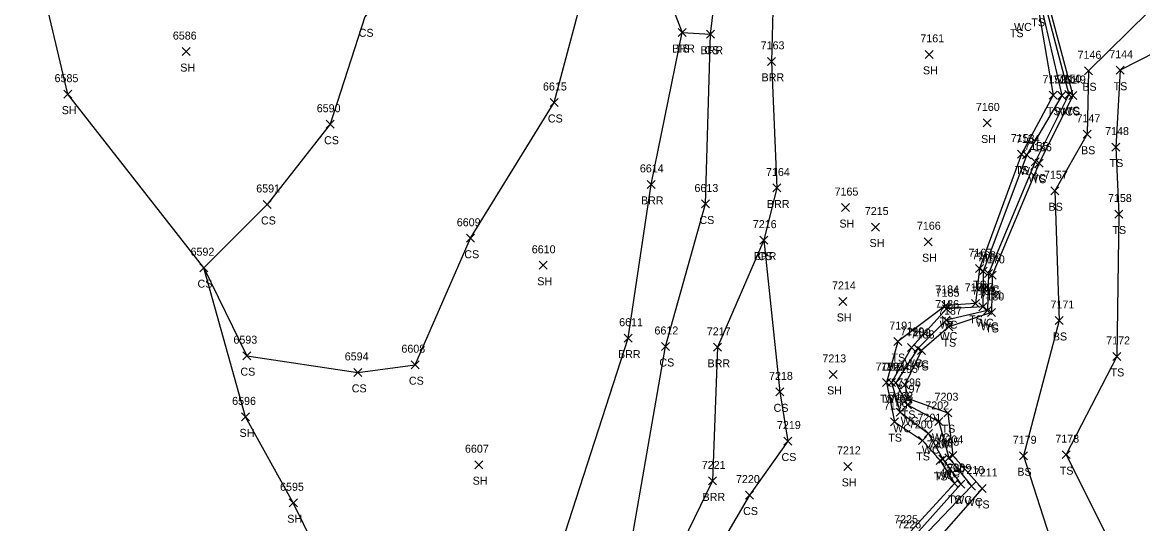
# Model space of a CAD drawing. Extents: x 1472233 to 1475777, y 540726 to 543442.
# Drawn here: x 1472353.6 to 1472633.6, y 541123.6 to 541249 of the extents above; entities that cross this region are included whole.
import ezdxf

# ---------------------------------------------------------------- set-up
doc = ezdxf.new("R2010")
doc.units = 0
for name, color, linetype in [('L_A', 7, 'Continuous'), ('L_I', 7, 'Continuous'), ('L_TIC', 7, 'Continuous'), ('LABL', 7, 'Continuous'), ('LAWE', 7, 'Continuous'), ('LELB', 7, 'Continuous'), ('LSOGP', 7, 'Continuous')]:
    doc.layers.add(name, color=color, linetype=linetype)

msp = doc.modelspace()

# ---------------------------------------------------------------- linework, layer by layer
at = {"layer": 'L_TIC'}
for points in [[(1472517.52, 541245.45), (1472519.52, 541247.45)], [(1472519.52, 541245.45), (1472517.52, 541247.45)], [(1472517.52, 541245.45), (1472519.52, 541247.45)], [(1472519.52, 541245.45), (1472517.52, 541247.45)], [(1472524.58, 541245.03), (1472526.58, 541247.03)], [(1472526.58, 541245.03), (1472524.58, 541247.03)], [(1472524.58, 541245.03), (1472526.58, 541247.03)], [(1472526.58, 541245.03), (1472524.58, 541247.03)], [(1472393.57, 541240.68), (1472395.57, 541242.68)], [(1472395.57, 541240.68), (1472393.57, 541242.68)], [(1472539.85, 541238.24), (1472541.85, 541240.24)], [(1472541.85, 541238.24), (1472539.85, 541240.24)], [(1472579.19, 541239.99), (1472581.19, 541241.99)], [(1472581.19, 541239.99), (1472579.19, 541241.99)], [(1472619.06, 541235.88), (1472621.06, 541237.88)], [(1472621.06, 541235.88), (1472619.06, 541237.88)], [(1472626.92, 541236.01), (1472628.92, 541238.01)], [(1472628.92, 541236.01), (1472626.92, 541238.01)], [(1472363.96, 541230.03), (1472365.96, 541232.03)], [(1472365.96, 541230.03), (1472363.96, 541232.03)], [(1472610.23, 541229.76), (1472612.23, 541231.76)], [(1472612.23, 541229.76), (1472610.23, 541231.76)], [(1472612.37, 541229.66), (1472614.37, 541231.66)], [(1472614.37, 541229.66), (1472612.37, 541231.66)], [(1472614.13, 541229.92), (1472616.13, 541231.92)], [(1472616.13, 541229.92), (1472614.13, 541231.92)], [(1472615.12, 541229.71), (1472617.12, 541231.71)], [(1472617.12, 541229.71), (1472615.12, 541231.71)], [(1472485.49, 541227.95), (1472487.49, 541229.95)], [(1472487.49, 541227.95), (1472485.49, 541229.95)], [(1472429.56, 541222.51), (1472431.56, 541224.51)], [(1472431.56, 541222.51), (1472429.56, 541224.51)], [(1472593.72, 541222.83), (1472595.72, 541224.83)], [(1472595.72, 541222.83), (1472593.72, 541224.83)], [(1472618.74, 541220), (1472620.74, 541222)], [(1472620.74, 541220), (1472618.74, 541222)], [(1472625.9, 541216.8), (1472627.9, 541218.8)], [(1472627.9, 541216.8), (1472625.9, 541218.8)], [(1472602.3, 541215.03), (1472604.3, 541217.03)], [(1472604.3, 541215.03), (1472602.3, 541217.03)], [(1472603.59, 541214.83), (1472605.59, 541216.83)], [(1472605.59, 541214.83), (1472603.59, 541216.83)], [(1472605.68, 541213.07), (1472607.68, 541215.07)], [(1472607.68, 541213.07), (1472605.68, 541215.07)], [(1472606.68, 541212.76), (1472608.68, 541214.76)], [(1472608.68, 541212.76), (1472606.68, 541214.76)], [(1472509.71, 541207.46), (1472511.71, 541209.46)], [(1472511.71, 541207.46), (1472509.71, 541209.46)], [(1472541.19, 541206.56), (1472543.19, 541208.56)], [(1472543.19, 541206.56), (1472541.19, 541208.56)], [(1472610.61, 541205.87), (1472612.61, 541207.87)], [(1472612.61, 541205.87), (1472610.61, 541207.87)], [(1472413.79, 541202.44), (1472415.79, 541204.44)], [(1472415.79, 541202.44), (1472413.79, 541204.44)], [(1472523.36, 541202.56), (1472525.36, 541204.56)], [(1472525.36, 541202.56), (1472523.36, 541204.56)], [(1472558.32, 541201.66), (1472560.32, 541203.66)], [(1472560.32, 541201.66), (1472558.32, 541203.66)], [(1472626.61, 541200.05), (1472628.61, 541202.05)], [(1472628.61, 541200.05), (1472626.61, 541202.05)], [(1472565.83, 541196.8), (1472567.83, 541198.8)], [(1472567.83, 541196.8), (1472565.83, 541198.8)], [(1472464.61, 541193.99), (1472466.61, 541195.99)], [(1472466.61, 541193.99), (1472464.61, 541195.99)], [(1472537.9, 541193.52), (1472539.9, 541195.52)], [(1472539.9, 541193.52), (1472537.9, 541195.52)], [(1472537.9, 541193.52), (1472539.9, 541195.52)], [(1472539.9, 541193.52), (1472537.9, 541195.52)], [(1472578.95, 541193.12), (1472580.95, 541195.12)], [(1472580.95, 541193.12), (1472578.95, 541195.12)], [(1472397.94, 541186.62), (1472399.94, 541188.62)], [(1472399.94, 541186.62), (1472397.94, 541188.62)], [(1472482.79, 541187.23), (1472484.79, 541189.23)], [(1472484.79, 541187.23), (1472482.79, 541189.23)], [(1472591.79, 541186.39), (1472593.79, 541188.39)], [(1472593.79, 541186.39), (1472591.79, 541188.39)], [(1472592.69, 541185.73), (1472594.69, 541187.73)], [(1472594.69, 541185.73), (1472592.69, 541187.73)], [(1472594.05, 541185.2), (1472596.05, 541187.2)], [(1472596.05, 541185.2), (1472594.05, 541187.2)], [(1472594.96, 541184.72), (1472596.96, 541186.72)], [(1472596.96, 541184.72), (1472594.96, 541186.72)], [(1472557.63, 541178.18), (1472559.63, 541180.18)], [(1472559.63, 541178.18), (1472557.63, 541180.18)], [(1472583.42, 541177.18), (1472585.42, 541179.18)], [(1472585.42, 541177.18), (1472583.42, 541179.18)], [(1472590.8, 541177.71), (1472592.8, 541179.71)], [(1472592.8, 541177.71), (1472590.8, 541179.71)], [(1472592.61, 541176.85), (1472594.61, 541178.85)], [(1472594.61, 541176.85), (1472592.61, 541178.85)], [(1472583.54, 541176.37), (1472585.54, 541178.37)], [(1472585.54, 541176.37), (1472583.54, 541178.37)], [(1472593.79, 541175.95), (1472595.79, 541177.95)], [(1472595.79, 541175.95), (1472593.79, 541177.95)], [(1472594.8, 541175.43), (1472596.8, 541177.43)], [(1472596.8, 541175.43), (1472594.8, 541177.43)], [(1472583.5, 541173.54), (1472585.5, 541175.54)], [(1472585.5, 541173.54), (1472583.5, 541175.54)], [(1472584.14, 541171.87), (1472586.14, 541173.87)], [(1472586.14, 541171.87), (1472584.14, 541173.87)], [(1472611.68, 541173.42), (1472613.68, 541175.42)], [(1472613.68, 541173.42), (1472611.68, 541175.42)], [(1472503.97, 541169), (1472505.97, 541171)], [(1472505.97, 541169), (1472503.97, 541171)], [(1472571.39, 541168.14), (1472573.39, 541170.14)], [(1472573.39, 541168.14), (1472571.39, 541170.14)], [(1472513.36, 541166.92), (1472515.36, 541168.92)], [(1472515.36, 541166.92), (1472513.36, 541168.92)], [(1472526.34, 541166.71), (1472528.34, 541168.71)], [(1472528.34, 541166.71), (1472526.34, 541168.71)], [(1472574.81, 541166.7), (1472576.81, 541168.7)], [(1472576.81, 541166.7), (1472574.81, 541168.7)], [(1472576.35, 541166.45), (1472578.35, 541168.45)], [(1472578.35, 541166.45), (1472576.35, 541168.45)], [(1472577.29, 541165.93), (1472579.29, 541167.93)], [(1472579.29, 541165.93), (1472577.29, 541167.93)], [(1472408.66, 541164.62), (1472410.66, 541166.62)], [(1472410.66, 541164.62), (1472408.66, 541166.62)], [(1472626.16, 541164.43), (1472628.16, 541166.43)], [(1472628.16, 541164.43), (1472626.16, 541166.43)], [(1472436.48, 541160.44), (1472438.48, 541162.44)], [(1472438.48, 541160.44), (1472436.48, 541162.44)], [(1472450.76, 541162.36), (1472452.76, 541164.36)], [(1472452.76, 541162.36), (1472450.76, 541164.36)], [(1472555.23, 541159.93), (1472557.23, 541161.93)], [(1472557.23, 541159.93), (1472555.23, 541161.93)], [(1472568.52, 541157.88), (1472570.52, 541159.88)], [(1472570.52, 541157.88), (1472568.52, 541159.88)], [(1472569.81, 541157.91), (1472571.81, 541159.91)], [(1472571.81, 541157.91), (1472569.81, 541159.91)], [(1472570.92, 541157.85), (1472572.92, 541159.85)], [(1472572.92, 541157.85), (1472570.92, 541159.85)], [(1472573.16, 541157.32), (1472575.16, 541159.32)], [(1472575.16, 541157.32), (1472573.16, 541159.32)], [(1472541.9, 541155.57), (1472543.9, 541157.57)], [(1472543.9, 541155.57), (1472541.9, 541157.57)], [(1472573.79, 541152.33), (1472575.79, 541154.33)], [(1472575.79, 541152.33), (1472573.79, 541154.33)], [(1472573.95, 541153.92), (1472575.95, 541155.92)], [(1472575.95, 541153.92), (1472573.95, 541155.92)], [(1472408.4, 541149.31), (1472410.4, 541151.31)], [(1472410.4, 541149.31), (1472408.4, 541151.31)], [(1472571.94, 541150.46), (1472573.94, 541152.46)], [(1472573.94, 541150.46), (1472571.94, 541152.46)], [(1472583.91, 541150.35), (1472585.91, 541152.35)], [(1472585.91, 541150.35), (1472583.91, 541152.35)], [(1472570.6, 541148.11), (1472572.6, 541150.11)], [(1472572.6, 541148.11), (1472570.6, 541150.11)], [(1472581.6, 541148.17), (1472583.6, 541150.17)], [(1472583.6, 541148.17), (1472581.6, 541150.17)], [(1472543.88, 541143.27), (1472545.88, 541145.27)], [(1472545.88, 541143.27), (1472543.88, 541145.27)], [(1472577.58, 541143.42), (1472579.58, 541145.42)], [(1472579.58, 541143.42), (1472577.58, 541145.42)], [(1472579.08, 541145.12), (1472581.08, 541147.12)], [(1472581.08, 541145.12), (1472579.08, 541147.12)], [(1472466.64, 541137.35), (1472468.64, 541139.35)], [(1472468.64, 541137.35), (1472466.64, 541139.35)], [(1472581.98, 541138.42), (1472583.98, 541140.42)], [(1472583.98, 541138.42), (1472581.98, 541140.42)], [(1472582.67, 541138.71), (1472584.67, 541140.71)], [(1472584.67, 541138.71), (1472582.67, 541140.71)], [(1472584.14, 541139.09), (1472586.14, 541141.09)], [(1472586.14, 541139.09), (1472584.14, 541141.09)], [(1472585.14, 541139.66), (1472587.14, 541141.66)], [(1472587.14, 541139.66), (1472585.14, 541141.66)], [(1472602.82, 541139.59), (1472604.82, 541141.59)], [(1472604.82, 541139.59), (1472602.82, 541141.59)], [(1472613.45, 541139.86), (1472615.45, 541141.86)], [(1472615.45, 541139.86), (1472613.45, 541141.86)], [(1472558.87, 541136.93), (1472560.87, 541138.93)], [(1472560.87, 541136.93), (1472558.87, 541138.93)], [(1472525.09, 541133.29), (1472527.09, 541135.29)], [(1472527.09, 541133.29), (1472525.09, 541135.29)], [(1472585.54, 541132.65), (1472587.54, 541134.65)], [(1472587.54, 541132.65), (1472585.54, 541134.65)], [(1472587.17, 541132.52), (1472589.17, 541134.52)], [(1472589.17, 541132.52), (1472587.17, 541134.52)], [(1472589.81, 541132.02), (1472591.81, 541134.02)], [(1472591.81, 541132.02), (1472589.81, 541134.02)], [(1472534.29, 541129.76), (1472536.29, 541131.76)], [(1472536.29, 541129.76), (1472534.29, 541131.76)], [(1472592.51, 541131.41), (1472594.51, 541133.41)], [(1472594.51, 541131.41), (1472592.51, 541133.41)], [(1472420.32, 541127.83), (1472422.32, 541129.83)], [(1472422.32, 541127.83), (1472420.32, 541129.83)]]:
    msp.add_lwpolyline(points, dxfattribs=at)
at = {"layer": 'LABL'}
msp.add_lwpolyline([(1472469.15, 541041.01), (1472475.97, 541055.47), (1472488.36, 541118.51), (1472504.97, 541170), (1472510.71, 541208.46), (1472518.52, 541246.45), (1472525.58, 541246.03), (1472528.38, 541269.35), (1472531.92, 541270.93), (1472541.6, 541267.76), (1472540.85, 541239.24), (1472542.19, 541207.56), (1472538.9, 541194.52), (1472527.34, 541167.71), (1472526.09, 541134.29), (1472517.05, 541115.78), (1472517.21, 541096.13), (1472506.36, 541063.94), (1472508.35, 541054.85), (1472520.49, 541023.91), (1472524.8, 541007.77), (1472520.6, 540985.68), (1472515.09, 540974.04), (1472487.1, 540968.56)], dxfattribs=at)
at = {"layer": 'LAWE'}
for points in [[(1472607.94, 541254.08), (1472613.37, 541230.66), (1472604.59, 541215.83), (1472593.69, 541186.73), (1472593.61, 541177.85), (1472584.54, 541177.37), (1472575.81, 541167.7), (1472570.81, 541158.91), (1472572.94, 541151.46), (1472580.08, 541146.12), (1472583.67, 541139.71), (1472588.17, 541133.52), (1472575.58, 541119.43), (1472565.31, 541115.54), (1472555.08, 541108.5), (1472557.54, 541086.75), (1472551.85, 541059.5), (1472539.2, 541030.44), (1472527.2, 541022.22), (1472527.63, 541007.01), (1472525.14, 540985.49), (1472527.1, 540961.52), (1472506.02, 540939.18)], [(1472608.43, 541256.38), (1472615.13, 541230.92), (1472606.68, 541214.07), (1472595.05, 541186.2), (1472594.79, 541176.95), (1472584.5, 541174.54), (1472577.35, 541167.45), (1472571.92, 541158.85), (1472574.79, 541153.33), (1472582.6, 541149.17), (1472585.14, 541140.09), (1472590.81, 541133.02), (1472576.52, 541118.03), (1472566.43, 541114.11), (1472557.78, 541106.73), (1472559.16, 541086.69), (1472554.09, 541058.84), (1472540.8, 541029.95), (1472528.73, 541020.68), (1472529.2, 541006.97), (1472527.09, 540986.47), (1472529.69, 540959.77), (1472507.1, 540938.08)]]:
    msp.add_lwpolyline(points, dxfattribs=at)
at = {"layer": 'LELB'}
for points in [[(1472378.09, 541411.41), (1472367.15, 541362.82), (1472381.02, 541328.26), (1472357.99, 541316.7), (1472425.88, 541295.4), (1472457.48, 541274.02), (1472494.4, 541258.74), (1472510.85, 541266.24), (1472518.52, 541246.45)], [(1472635.49, 541304.38), (1472635.4, 541287.09), (1472639.25, 541266.91), (1472635.07, 541251.65), (1472620.06, 541236.88), (1472619.74, 541221), (1472611.61, 541206.87), (1472612.68, 541174.42), (1472603.82, 541140.59), (1472615.26, 541104.88), (1472631.44, 541065.69), (1472649.59, 541015.19), (1472668.21, 541022.13), (1472691.25, 541012.03)], [(1472635.4, 541287.09), (1472645.61, 541269.82), (1472641.53, 541243.93), (1472627.92, 541237.01), (1472626.9, 541217.8), (1472627.61, 541201.05), (1472627.16, 541165.43), (1472614.45, 541140.86), (1472628.77, 541112.15), (1472641.98, 541074.45), (1472699.8, 541024.04), (1472744.87, 541007.57), (1472760.97, 540988.57), (1472777.56, 540981.86), (1472785.51, 540968.17), (1472789.6, 540958.75), (1472787.49, 540948.26)], [(1472457.48, 541274.02), (1472439.21, 541250.38), (1472430.56, 541223.51), (1472414.79, 541203.44), (1472398.94, 541187.62), (1472409.66, 541165.62), (1472437.48, 541161.44), (1472451.76, 541163.36), (1472465.61, 541194.99), (1472486.49, 541228.95), (1472494.4, 541258.74)], [(1472608.91, 541257.98), (1472616.12, 541230.71), (1472607.68, 541213.76), (1472595.96, 541185.72), (1472595.8, 541176.43), (1472585.14, 541172.87), (1472578.29, 541166.93), (1472574.16, 541158.32), (1472574.95, 541154.92), (1472584.91, 541151.35), (1472586.14, 541140.66), (1472593.51, 541132.41), (1472579.15, 541116.05), (1472567.2, 541112.77), (1472559.85, 541105.4), (1472560.41, 541086.4), (1472556.42, 541057.08), (1472542.47, 541029.3), (1472529.58, 541019.96), (1472529.58, 541006.48), (1472530.12, 540987.1), (1472532.13, 540957.66), (1472509.02, 540936.23)], [(1472607.36, 541253), (1472611.23, 541230.76), (1472603.3, 541216.03), (1472592.79, 541187.39), (1472591.8, 541178.71), (1472584.42, 541178.18), (1472572.39, 541169.14), (1472569.52, 541158.88), (1472571.6, 541149.11), (1472578.58, 541144.42), (1472582.98, 541139.42), (1472586.54, 541133.65), (1472574.74, 541120.72), (1472563.68, 541117.39), (1472553.43, 541108.84), (1472552.5, 541088.71), (1472549, 541059.97), (1472535.62, 541032.02), (1472525.86, 541023.47), (1472524.8, 541007.77), (1472523.5, 540985.87), (1472523.8, 540963.48), (1472505.12, 540941.5)], [(1472487.46, 541003.7), (1472493.35, 541037.67), (1472504.65, 541112.31), (1472514.36, 541167.92), (1472524.36, 541203.56), (1472525.58, 541246.03)], [(1472538.9, 541194.52), (1472542.9, 541156.57), (1472544.88, 541144.27), (1472535.29, 541130.76), (1472526.47, 541115.65), (1472523.9, 541092.32), (1472512.81, 541062.1), (1472514.78, 541048.39), (1472525.86, 541023.47)]]:
    msp.add_lwpolyline(points, dxfattribs=at)
at = {"layer": 'LSOGP'}
msp.add_lwpolyline([(1472647.66, 540748.8), (1472606.15, 540774.37), (1472600.92, 540812.71), (1472591.21, 540836.7), (1472574.58, 540866.38), (1472532.37, 540895.04), (1472519.43, 540918.71), (1472509.02, 540936.23), (1472507.1, 540938.08), (1472506.02, 540939.18), (1472505.12, 540941.5), (1472487.1, 540968.56), (1472487.46, 541003.7), (1472469.15, 541041.01), (1472434.55, 541059.2), (1472441.2, 541086.83), (1472431.64, 541107.77), (1472421.32, 541128.83), (1472409.4, 541150.31), (1472398.94, 541187.62), (1472364.96, 541231.03), (1472353.61, 541278.99)], dxfattribs=at)

# ---------------------------------------------------------------- texts
at = {"layer": 'L_A'}
for s, p in [('WC', (1472601.42, 541246.85)), ('TS', (1472605.77, 541248)), ('CS', (1472437.66, 541245.38)), ('TS', (1472600.41, 541245.28)), ('BRR', (1472516.01, 541241.45)), ('TS', (1472516.93, 541241.45)), ('BRR', (1472523.07, 541241.03)), ('CS', (1472524.02, 541241.03)), ('SH', (1472393.06, 541236.68)), ('SH', (1472578.67, 541235.99)), ('BRR', (1472538.34, 541234.24)), ('BS', (1472618.5, 541231.88)), ('TS', (1472626.33, 541232.01)), ('SH', (1472363.45, 541226.03)), ('TS', (1472609.64, 541225.76)), ('WC', (1472611.68, 541225.66)), ('WC', (1472613.43, 541225.92)), ('TS', (1472614.53, 541225.71)), ('CS', (1472484.93, 541223.95)), ('CS', (1472429.01, 541218.51)), ('SH', (1472593.21, 541218.83)), ('BS', (1472618.18, 541216)), ('TS', (1472625.31, 541212.8)), ('TS', (1472601.71, 541211.03)), ('WC', (1472602.89, 541210.83)), ('WC', (1472604.99, 541209.07)), ('TS', (1472606.09, 541208.76)), ('BRR', (1472508.2, 541203.46)), ('BRR', (1472539.68, 541202.56)), ('BS', (1472610.05, 541201.87)), ('CS', (1472413.23, 541198.44)), ('CS', (1472522.8, 541198.56)), ('SH', (1472557.8, 541197.66)), ('TS', (1472626.02, 541196.05)), ('SH', (1472565.32, 541192.8)), ('CS', (1472464.05, 541189.99)), ('BRR', (1472536.39, 541189.52)), ('CS', (1472537.34, 541189.52)), ('SH', (1472578.44, 541189.12)), ('CS', (1472397.38, 541182.62)), ('SH', (1472482.28, 541183.23)), ('TS', (1472591.2, 541182.39)), ('WC', (1472592, 541181.73)), ('WC', (1472593.35, 541181.2)), ('TS', (1472594.37, 541180.72)), ('SH', (1472557.12, 541174.18)), ('TS', (1472590.21, 541173.71)), ('WC', (1472582.85, 541172.37)), ('TS', (1472582.83, 541173.18)), ('WC', (1472591.91, 541172.85)), ('WC', (1472593.1, 541171.95)), ('TS', (1472594.21, 541171.43)), ('WC', (1472582.81, 541169.54)), ('BS', (1472611.12, 541169.42)), ('TS', (1472583.55, 541167.87)), ('BRR', (1472502.46, 541165)), ('CS', (1472512.8, 541162.92)), ('BRR', (1472524.83, 541162.71)), ('TS', (1472570.8, 541164.14)), ('WC', (1472574.11, 541162.7)), ('WC', (1472575.66, 541162.45)), ('CS', (1472408.1, 541160.62)), ('TS', (1472576.7, 541161.93)), ('TS', (1472625.57, 541160.43)), ('CS', (1472450.2, 541158.36)), ('CS', (1472435.92, 541156.44)), ('SH', (1472554.72, 541155.93)), ('CS', (1472541.34, 541151.57)), ('TS', (1472567.93, 541153.88)), ('WC', (1472569.12, 541153.91)), ('WC', (1472570.23, 541153.85)), ('TS', (1472572.57, 541153.32)), ('TS', (1472573.36, 541149.92)), ('WC', (1472571.25, 541146.46)), ('WC', (1472573.09, 541148.33)), ('TS', (1472583.32, 541146.35)), ('SH', (1472407.88, 541145.31)), ('TS', (1472570.01, 541144.11)), ('WC', (1472580.91, 541144.17)), ('WC', (1472578.39, 541141.12)), ('CS', (1472543.32, 541139.27)), ('TS', (1472576.99, 541139.42)), ('TS', (1472581.39, 541134.42)), ('WC', (1472581.97, 541134.71)), ('WC', (1472583.45, 541135.09)), ('TS', (1472584.55, 541135.66)), ('BS', (1472602.26, 541135.59)), ('TS', (1472612.86, 541135.86)), ('SH', (1472466.13, 541133.35)), ('SH', (1472558.36, 541132.93)), ('BRR', (1472523.58, 541129.29)), ('TS', (1472584.95, 541128.65)), ('WC', (1472586.47, 541128.52)), ('WC', (1472589.12, 541128.02)), ('TS', (1472591.92, 541127.41)), ('SH', (1472419.8, 541123.83)), ('CS', (1472533.73, 541125.76))]:
    msp.add_text(s, height=2, dxfattribs=at).set_placement(p)
at = {"layer": 'L_I'}
for s, p in [('6586', (1472391.21, 541244.68)), ('7161', (1472578.01, 541243.99)), ('7163', (1472538.11, 541242.24)), ('7146', (1472617.31, 541239.88)), ('7144', (1472625.23, 541240.01)), ('6585', (1472361.65, 541234.03)), ('7152', (1472608.54, 541233.76)), ('7151', (1472611.24, 541233.66)), ('7150', (1472612.35, 541233.92)), ('7149', (1472613.42, 541233.71)), ('6615', (1472483.71, 541231.95)), ('7160', (1472591.9, 541226.83)), ('6590', (1472427.17, 541226.51)), ('7147', (1472617.05, 541224)), ('7153', (1472600.61, 541219.03)), ('7154', (1472601.89, 541218.83)), ('7148', (1472624.2, 541220.8)), ('7155', (1472603.99, 541217.07)), ('7156', (1472604.93, 541216.76)), ('6614', (1472507.92, 541211.46)), ('7164', (1472539.45, 541210.56)), ('7157', (1472608.91, 541209.87)), ('6591', (1472412.05, 541206.44)), ('6613', (1472521.57, 541206.56)), ('7165', (1472556.58, 541205.66)), ('7158', (1472624.91, 541204.05)), ('7215', (1472564.14, 541200.8)), ('6609', (1472462.17, 541197.99)), ('7216', (1472536.15, 541197.52)), ('7216', (1472536.15, 541197.52)), ('7166', (1472577.16, 541197.12)), ('6592', (1472395.63, 541190.62)), ('6610', (1472480.91, 541191.23)), ('7167', (1472590.05, 541190.39)), ('7168', (1472590.95, 541189.73)), ('7169', (1472592.3, 541189.2)), ('7170', (1472593.18, 541188.72)), ('7214', (1472555.94, 541182.18)), ('7184', (1472581.73, 541181.18)), ('7185', (1472581.85, 541180.37)), ('7183', (1472589.11, 541181.71)), ('7182', (1472590.91, 541180.85)), ('7181', (1472592.67, 541179.95)), ('7180', (1472593.02, 541179.43)), ('7186', (1472581.75, 541177.54)), ('7171', (1472610.55, 541177.42)), ('7187', (1472582.45, 541175.87)), ('6611', (1472502.75, 541173)), ('6612', (1472511.57, 541170.92)), ('7191', (1472570.26, 541172.14)), ('6593', (1472406.35, 541168.62)), ('7217', (1472524.65, 541170.71)), ('7190', (1472573.03, 541170.7)), ('7189', (1472574.65, 541170.45)), ('7188', (1472575.6, 541169.93)), ('7172', (1472624.47, 541168.43)), ('6608', (1472448.33, 541166.36)), ('6594', (1472434.17, 541164.44)), ('7213', (1472553.54, 541163.93)), ('7192', (1472566.83, 541161.88)), ('7193', (1472568.12, 541161.91)), ('7194', (1472569.23, 541161.85)), ('7195', (1472571.47, 541161.32)), ('7218', (1472540.2, 541159.57)), ('7196', (1472572.21, 541157.92)), ('7198', (1472570.25, 541154.46)), ('7197', (1472572.09, 541156.33)), ('7203', (1472581.57, 541154.35)), ('6596', (1472406.03, 541153.31)), ('7199', (1472568.9, 541152.11)), ('7202', (1472579.26, 541152.17)), ('7201', (1472577.31, 541149.12)), ('7219', (1472542.18, 541147.27)), ('7200', (1472575.15, 541147.42)), ('7205', (1472581.8, 541143.09)), ('7204', (1472582.8, 541143.66)), ('7179', (1472601.12, 541143.59)), ('7178', (1472611.76, 541143.86)), ('6607', (1472464.21, 541141.35)), ('7212', (1472557.18, 541140.93)), ('7207', (1472579.64, 541142.42)), ('7206', (1472580.27, 541142.71)), ('7221', (1472523.39, 541137.29)), ('7208', (1472583.2, 541136.65)), ('7209', (1472584.82, 541136.52)), ('7210', (1472588.03, 541136.02)), ('7211', (1472591.39, 541135.41)), ('6595', (1472418.01, 541131.83)), ('7220', (1472531.95, 541133.76)), ('7225', (1472571.48, 541123.72)), ('7226', (1472572.27, 541122.43))]:
    msp.add_text(s, height=2, dxfattribs=at).set_placement(p)

doc.saveas('drawing.dxf')
